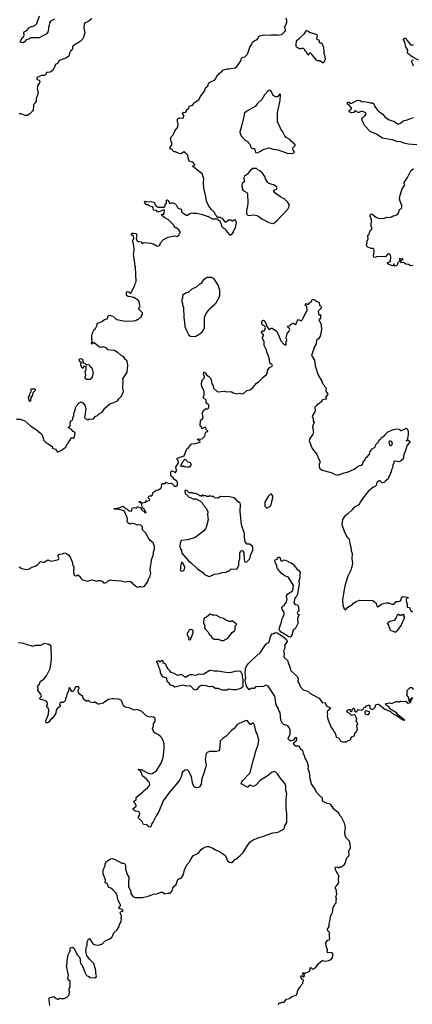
# Model space of a CAD drawing. Extents: x 2087054 to 2277909, y 548907 to 753496.
# Tile 430 of 444: x 2233747 to 2240366, y 694036 to 710638. Entities that reach past the tile are written whole.
import ezdxf

# ---------------------------------------------------------------- set-up
doc = ezdxf.new("R2010")
doc.units = 0

msp = doc.modelspace()

# ---------------------------------------------------------------- linework, layer by layer
at = {"layer": '0CON20XD'}
for points in [[(2234949, 710665), (2234943, 710635), (2234895, 710601), (2234855, 710584), (2234836, 710565), (2234826, 710495), (2234847, 710415), (2234825, 710343), (2234805, 710309), (2234765, 710271), (2234651, 710199), (2234638, 710182), (2234636, 710145), (2234628, 710125), (2234605, 710104), (2234587, 710075), (2234575, 710022), (2234524, 709986), (2234415, 709949), (2234382, 709898), (2234357, 709885), (2234337, 709865), (2234332, 709835), (2234313, 709795), (2234296, 709774), (2234259, 709751), (2234200, 709745), (2234181, 709709), (2234165, 709698), (2234115, 709696), (2234052, 709668), (2234038, 709655), (2234033, 709645), (2234038, 709635), (2234080, 709615), (2234088, 709595), (2234082, 709575), (2234048, 709525), (2234047, 709505), (2234044, 709476), (2234056, 709406), (2234023, 709305), (2234022, 709265), (2234007, 709235), (2233978, 709205), (2233972, 709098), (2233955, 709090), (2233918, 709052), (2233875, 709023), (2233844, 709024), (2233765, 709048), (2233735, 709050)], [(2234332, 710648), (2234267, 710613), (2234251, 710585), (2234245, 710542), (2234231, 710505), (2234231, 710475), (2234220, 710425), (2234195, 710392), (2234135, 710367), (2234075, 710330), (2233935, 710329), (2233901, 710309), (2233854, 710296), (2233828, 710262), (2233805, 710247), (2233761, 710251), (2233757, 710265), (2233792, 710335), (2233817, 710353), (2233822, 710375), (2233818, 710415), (2233823, 710435), (2233865, 710458), (2233900, 710500), (2233940, 710525), (2233965, 710520), (2234010, 710545), (2234035, 710572), (2234080, 710705)], [(2236225, 706960), (2236248, 706972), (2236325, 706990), (2236355, 706992), (2236397, 706983), (2236438, 707012), (2236440, 707035), (2236450, 707045), (2236450, 707065), (2236420, 707105), (2236385, 707130), (2236375, 707130), (2236350, 707155), (2236350, 707165), (2236253, 707263), (2236194, 707294), (2236142, 707335), (2236138, 707345), (2236145, 707360), (2236175, 707360), (2236182, 707368), (2236187, 707427), (2236165, 707427), (2236075, 707392), (2236055, 707420), (2236010, 707425), (2236003, 707433), (2235998, 707465), (2235985, 707482), (2235943, 707493), (2235917, 707517), (2235885, 707518), (2235862, 707532), (2235850, 707565), (2235863, 707577), (2235885, 707568), (2235935, 707572), (2236012, 707562), (2236022, 707545), (2236028, 707515), (2236055, 707487), (2236075, 707477), (2236175, 707478), (2236197, 707493), (2236200, 707525), (2236220, 707545), (2236220, 707595), (2236239, 707599), (2236255, 707590), (2236275, 707540), (2236305, 707548), (2236335, 707547), (2236375, 707527), (2236387, 707515), (2236405, 707473), (2236425, 707458), (2236465, 707442), (2236472, 707425), (2236475, 707390), (2236515, 707372), (2236555, 707342), (2236575, 707342), (2236615, 707372), (2236655, 707382), (2236665, 707378), (2236733, 707377), (2236755, 707368), (2236809, 707359), (2236925, 707318), (2236995, 707282), (2237075, 707280), (2237095, 707260), (2237108, 707258), (2237140, 707205), (2237150, 707155), (2237182, 707122), (2237198, 707118), (2237228, 707088), (2237230, 707075), (2237285, 707010), (2237305, 707010), (2237330, 707025), (2237350, 707055), (2237352, 707078), (2237370, 707095), (2237387, 707135), (2237402, 707205), (2237390, 707255), (2237365, 707260), (2237335, 707240), (2237305, 707260), (2237275, 707260), (2237215, 707220), (2237202, 707232), (2237200, 707245), (2237167, 707287), (2237145, 707290), (2237135, 707300), (2237085, 707300), (2237072, 707312), (2237070, 707325), (2237043, 707353), (2237035, 707380), (2236982, 707435), (2236938, 707495), (2236897, 707575), (2236886, 707656), (2236853, 707795), (2236847, 707895), (2236850, 707955), (2236825, 708038), (2236665, 708160), (2236663, 708167), (2236670, 708175), (2236697, 708183), (2236702, 708195), (2236665, 708233), (2236607, 708247), (2236587, 708305), (2236584, 708354), (2236545, 708393), (2236515, 708407), (2236475, 708383), (2236455, 708378), (2236438, 708382), (2236375, 708412), (2236355, 708412), (2236335, 708422), (2236323, 708443), (2236289, 708459), (2236278, 708475), (2236310, 708525), (2236310, 708555), (2236292, 708625), (2236300, 708665), (2236332, 708695), (2236362, 708765), (2236412, 708825), (2236418, 708885), (2236409, 708909), (2236409, 708961), (2236437, 708983), (2236495, 708978), (2236508, 708985), (2236512, 709022), (2236492, 709055), (2236495, 709070), (2236505, 709077), (2236545, 709070), (2236560, 709095), (2236560, 709115), (2236600, 709145), (2236605, 709178), (2236665, 709198), (2236684, 709236), (2236765, 709288), (2236789, 709335), (2236862, 709435), (2236882, 709488), (2236918, 709525), (2236935, 709572), (2237038, 709625), (2237056, 709644), (2237066, 709674), (2237116, 709734), (2237163, 709767), (2237175, 709790), (2237245, 709810), (2237275, 709807), (2237382, 709828), (2237405, 709848), (2237445, 709902), (2237468, 709932), (2237484, 709986), (2237495, 709998), (2237545, 710013), (2237587, 710055), (2237627, 710173), (2237662, 710225), (2237674, 710256), (2237710, 710285), (2237752, 710305), (2237781, 710349), (2237796, 710364), (2237817, 710373), (2237865, 710380), (2237955, 710377), (2237985, 710382), (2238085, 710382), (2238105, 710378), (2238135, 710382), (2238165, 710390), (2238228, 710452), (2238230, 710465), (2238220, 710475), (2238220, 710495), (2238210, 710505), (2238210, 710515), (2238230, 710535), (2238252, 710598), (2238252, 710622), (2238238, 710665)], [(2238865, 709912), (2238885, 709930), (2238902, 709975), (2238892, 710035), (2238878, 710068), (2238882, 710115), (2238872, 710165), (2238850, 710225), (2238835, 710240), (2238812, 710242), (2238800, 710255), (2238800, 710285), (2238762, 710305), (2238758, 710325), (2238770, 710365), (2238762, 710385), (2238635, 710422), (2238605, 710442), (2238585, 710447), (2238565, 710438), (2238538, 710395), (2238462, 710328), (2238458, 710312), (2238410, 710275), (2238400, 710215), (2238403, 710193), (2238425, 710170), (2238435, 710170), (2238453, 710153), (2238495, 710150), (2238503, 710157), (2238525, 710160), (2238550, 710135), (2238550, 710125), (2238575, 710100), (2238590, 710065), (2238610, 710045), (2238617, 710043), (2238630, 710055), (2238632, 710078), (2238658, 710078), (2238670, 710045), (2238735, 709972), (2238765, 709952), (2238807, 709947), (2238865, 709912)], [(2240470, 709955), (2240364, 710014), (2240292, 710065), (2240288, 710075), (2240292, 710125), (2240255, 710180), (2240239, 710259), (2240221, 710285), (2240217, 710305), (2240232, 710328), (2240255, 710327), (2240275, 710290), (2240316, 710246), (2240331, 710221), (2240344, 710214), (2240385, 710214)], [(2240389, 709855), (2240361, 709935), (2240366, 709954), (2240385, 709963)], [(2238345, 708382), (2238368, 708392), (2238380, 708405), (2238370, 708415), (2238370, 708425), (2238350, 708445), (2238350, 708465), (2238360, 708475), (2238360, 708485), (2238390, 708515), (2238390, 708525), (2238360, 708555), (2238360, 708565), (2238345, 708580), (2238335, 708580), (2238300, 708615), (2238241, 708651), (2238217, 708677), (2238184, 708744), (2238149, 708789), (2238133, 708835), (2238103, 708885), (2238093, 708915), (2238091, 709075), (2238140, 709275), (2238144, 709374), (2238135, 709388), (2238125, 709383), (2238098, 709342), (2238085, 709334), (2238065, 709335), (2238021, 709361), (2237995, 709423), (2237978, 709445), (2237955, 709449), (2237934, 709436), (2237875, 709373), (2237827, 709293), (2237754, 709225), (2237715, 709176), (2237575, 709097), (2237532, 709055), (2237532, 709025), (2237518, 708985), (2237487, 708843), (2237458, 708745), (2237462, 708715), (2237494, 708664), (2237555, 708602), (2237585, 708588), (2237598, 708565), (2237626, 708536), (2237645, 708488), (2237660, 708470), (2237675, 708463), (2237695, 708468), (2237703, 708463), (2237725, 708400), (2237755, 708390), (2237793, 708417), (2237820, 708425), (2237845, 708447), (2237892, 708458), (2237918, 708472), (2237945, 708476), (2238015, 708456), (2238105, 708441), (2238257, 708387), (2238345, 708382)], [(2240445, 708528), (2240295, 708537), (2240225, 708556), (2240175, 708578), (2240105, 708585), (2240035, 708614), (2239985, 708617), (2239865, 708640), (2239835, 708654), (2239765, 708708), (2239655, 708752), (2239560, 708855), (2239551, 708875), (2239529, 708925), (2239518, 708965), (2239520, 708985), (2239545, 708992), (2239568, 709015), (2239588, 709045), (2239582, 709065), (2239515, 709093), (2239465, 709070), (2239451, 709071), (2239405, 709102), (2239395, 709100), (2239380, 709075), (2239345, 709068), (2239315, 709078), (2239300, 709095), (2239307, 709113), (2239340, 709135), (2239342, 709152), (2239309, 709189), (2239272, 709212), (2239272, 709248), (2239295, 709248), (2239325, 709228), (2239345, 709228), (2239445, 709280), (2239485, 709273), (2239522, 709252), (2239555, 709256), (2239615, 709248), (2239655, 709234), (2239695, 709233), (2239716, 709216), (2239735, 709173), (2239782, 709112), (2239836, 709066), (2239871, 709045), (2239905, 709001), (2239965, 708954), (2240010, 708935), (2240055, 708927), (2240115, 708882), (2240135, 708882), (2240166, 708894), (2240225, 708937), (2240265, 708943), (2240385, 708989)], [(2238025, 707202), (2238082, 707245), (2238265, 707442), (2238292, 707485), (2238292, 707522), (2238262, 707565), (2238205, 707618), (2238145, 707648), (2238052, 707715), (2238030, 707745), (2238030, 707765), (2238075, 707780), (2238090, 707805), (2238082, 707815), (2238045, 707847), (2237948, 707875), (2237928, 707895), (2237892, 707952), (2237882, 707995), (2237840, 708050), (2237798, 708088), (2237764, 708104), (2237737, 708127), (2237675, 708130), (2237635, 708092), (2237588, 708032), (2237539, 708001), (2237528, 707975), (2237530, 707905), (2237505, 707880), (2237494, 707856), (2237496, 707786), (2237516, 707756), (2237575, 707722), (2237589, 707699), (2237593, 707547), (2237588, 707485), (2237570, 707425), (2237570, 707365), (2237598, 707338), (2237695, 707348), (2237746, 707336), (2237781, 707321), (2237831, 707281), (2237945, 707220), (2237994, 707204), (2238025, 707202)], [(2240377, 706493), (2240335, 706490), (2240302, 706512), (2240255, 706518), (2240215, 706542), (2240185, 706540), (2240172, 706552), (2240170, 706565), (2240192, 706588), (2240205, 706590), (2240208, 706605), (2240195, 706608), (2240185, 706600), (2240158, 706612), (2240150, 706605), (2240150, 706595), (2240160, 706585), (2240160, 706575), (2240123, 706537), (2240105, 706490), (2240072, 706482), (2240060, 706495), (2240060, 706515), (2240055, 706520), (2240050, 706515), (2240048, 706492), (2240025, 706490), (2239964, 706514), (2239940, 706545), (2239985, 706557), (2239999, 706571), (2240006, 706636), (2239996, 706666), (2239977, 706687), (2239965, 706690), (2239947, 706683), (2239915, 706640), (2239777, 706643), (2239735, 706628), (2239720, 706635), (2239710, 706645), (2239710, 706665), (2239720, 706685), (2239722, 706745), (2239715, 706770), (2239705, 706780), (2239675, 706780), (2239615, 706800), (2239593, 706823), (2239593, 706843), (2239603, 706875), (2239600, 706895), (2239620, 706935), (2239618, 706995), (2239625, 707008), (2239640, 707015), (2239645, 707050), (2239663, 707087), (2239682, 707108), (2239682, 707125), (2239672, 707155), (2239677, 707265), (2239657, 707325), (2239664, 707356), (2239685, 707366), (2239743, 707313), (2239793, 707293), (2239835, 707284), (2239895, 707290), (2239935, 707309), (2239975, 707304), (2240015, 707312), (2240042, 707328), (2240075, 707334), (2240116, 707354), (2240140, 707385), (2240148, 707435), (2240175, 707450), (2240192, 707468), (2240190, 707505), (2240162, 707575), (2240153, 707617), (2240156, 707655), (2240178, 707735), (2240194, 707786), (2240230, 707835), (2240238, 707855), (2240228, 707875), (2240230, 707895), (2240284, 707976), (2240342, 708088), (2240385, 708128)], [(2233695, 703900), (2233755, 703900), (2233832, 703875), (2233932, 703785), (2234027, 703727), (2234098, 703668), (2234123, 703635), (2234153, 703543), (2234192, 703502), (2234226, 703486), (2234298, 703438), (2234300, 703415), (2234310, 703405), (2234348, 703398), (2234371, 703361), (2234383, 703353), (2234395, 703352), (2234465, 703382), (2234474, 703396), (2234523, 703427), (2234542, 703475), (2234566, 703495), (2234622, 703588), (2234635, 703590), (2234645, 703580), (2234655, 703582), (2234672, 703605), (2234680, 703675), (2234650, 703695), (2234622, 703725), (2234572, 703755), (2234568, 703765), (2234590, 703780), (2234599, 703795), (2234599, 703841), (2234608, 703872), (2234625, 703880), (2234642, 703898), (2234640, 703935), (2234657, 703955), (2234658, 703995), (2234680, 704055), (2234688, 704095), (2234704, 704126), (2234752, 704178), (2234785, 704193), (2234812, 704175), (2234846, 704136), (2234856, 704105), (2234859, 704065), (2234840, 703935), (2234843, 703923), (2234860, 703905), (2234895, 703892), (2234925, 703908), (2234975, 703902), (2234995, 703912), (2235020, 703945), (2235060, 703965), (2235094, 703996), (2235135, 704022), (2235182, 704085), (2235265, 704162), (2235336, 704184), (2235375, 704202), (2235395, 704212), (2235418, 704245), (2235465, 704290), (2235492, 704355), (2235498, 704375), (2235488, 704425), (2235492, 704535), (2235483, 704583), (2235542, 704665), (2235558, 704695), (2235568, 704815), (2235557, 704877), (2235550, 704895), (2235535, 704900), (2235520, 704915), (2235520, 704925), (2235496, 704956), (2235465, 704970), (2235395, 705030), (2235385, 705030), (2235347, 705057), (2235225, 705070), (2235220, 705085), (2235200, 705105), (2235159, 705119), (2235125, 705112), (2235095, 705118), (2235005, 705190), (2234992, 705188), (2234975, 705172), (2234955, 705170), (2234952, 705175), (2234973, 705207), (2234964, 705245), (2234962, 705318), (2234995, 705410), (2235025, 705430), (2235050, 705475), (2235053, 705505), (2235062, 705518), (2235131, 705549), (2235179, 705581), (2235220, 705595), (2235232, 705608), (2235238, 705645), (2235253, 705657), (2235319, 705639), (2235365, 705593), (2235384, 705584), (2235467, 705563), (2235535, 705557), (2235665, 705560), (2235697, 705563), (2235725, 705580), (2235745, 705580), (2235800, 705635), (2235800, 705645), (2235820, 705675), (2235820, 705695), (2235750, 705765), (2235778, 705815), (2235770, 705825), (2235762, 705885), (2235745, 705908), (2235670, 705955), (2235615, 705967), (2235575, 705968), (2235550, 705985), (2235547, 706043), (2235555, 706052), (2235585, 706047), (2235615, 706028), (2235625, 706030), (2235663, 706117), (2235687, 706155), (2235693, 706187), (2235712, 706225), (2235702, 706465), (2235687, 706505), (2235689, 706535), (2235666, 706686), (2235679, 706745), (2235676, 706785), (2235667, 706855), (2235652, 706905), (2235653, 706927), (2235670, 706945), (2235672, 706965), (2235665, 706990), (2235658, 706998), (2235645, 707000), (2235630, 707015), (2235630, 707025), (2235645, 707038), (2235665, 707040), (2235705, 707032), (2235719, 707015), (2235708, 706948), (2235729, 706909), (2235745, 706898), (2235795, 706890), (2235810, 706865), (2235845, 706878), (2235965, 706870), (2235985, 706860), (2236005, 706860), (2236054, 706824), (2236075, 706818), (2236105, 706828), (2236117, 706845), (2236120, 706875), (2236171, 706929), (2236225, 706960)], [(2236665, 705298), (2236715, 705302), (2236785, 705338), (2236826, 705374), (2236845, 705400), (2236862, 705445), (2236860, 705605), (2236868, 705635), (2236898, 705695), (2236933, 705737), (2236948, 705765), (2237033, 705837), (2237058, 705865), (2237112, 705955), (2237120, 705995), (2237122, 706075), (2237092, 706162), (2237029, 706259), (2237005, 706282), (2236982, 706292), (2236905, 706290), (2236865, 706260), (2236855, 706260), (2236820, 706215), (2236820, 706205), (2236805, 706190), (2236770, 706175), (2236720, 706125), (2236650, 706095), (2236585, 706040), (2236543, 706027), (2236490, 705985), (2236490, 705935), (2236480, 705925), (2236480, 705875), (2236490, 705865), (2236490, 705835), (2236508, 705785), (2236514, 705616), (2236527, 705535), (2236530, 705465), (2236558, 705395), (2236601, 705321), (2236625, 705302), (2236665, 705298)], [(2236888, 704222), (2236842, 704265), (2236856, 704314), (2236858, 704375), (2236818, 704445), (2236820, 704465), (2236813, 704483), (2236820, 704555), (2236856, 704594), (2236862, 704615), (2236848, 704668), (2236852, 704698), (2236879, 704679), (2236897, 704647), (2236935, 704623), (2236963, 704593), (2236982, 704545), (2236987, 704497), (2237006, 704465), (2237016, 704425), (2237075, 704368), (2237095, 704364), (2237194, 704374), (2237235, 704361), (2237295, 704368), (2237321, 704361), (2237345, 704344), (2237375, 704343), (2237397, 704327), (2237445, 704339), (2237515, 704328), (2237575, 704383), (2237625, 704394), (2237674, 704426), (2237735, 704504), (2237775, 704531), (2237845, 704603), (2237907, 704653), (2237918, 704672), (2237926, 704725), (2237960, 704775), (2238005, 704794), (2238011, 704805), (2237997, 704827), (2237975, 704833), (2237964, 704845), (2237960, 704905), (2237936, 704985), (2237917, 705015), (2237902, 705075), (2237866, 705145), (2237868, 705205), (2237842, 705265), (2237843, 705287), (2237860, 705305), (2237860, 705325), (2237820, 705375), (2237838, 705392), (2237868, 705392), (2237882, 705408), (2237892, 705445), (2237879, 705469), (2237846, 705486), (2237828, 705505), (2237836, 705564), (2237855, 705571), (2237881, 705555), (2237903, 705505), (2237913, 705463), (2237945, 705420), (2237955, 705412), (2237984, 705436), (2238005, 705436), (2238075, 705383), (2238103, 705335), (2238150, 705225), (2238200, 705165), (2238235, 705150), (2238240, 705155), (2238240, 705215), (2238250, 705225), (2238250, 705245), (2238238, 705258), (2238238, 705272), (2238258, 705342), (2238285, 705380), (2238300, 705415), (2238298, 705428), (2238260, 705455), (2238275, 705470), (2238305, 705480), (2238324, 705506), (2238355, 705523), (2238365, 705522), (2238385, 705502), (2238405, 705500), (2238423, 705557), (2238445, 705580), (2238495, 705562), (2238515, 705580), (2238528, 705605), (2238569, 705701), (2238592, 705728), (2238590, 705805), (2238565, 705810), (2238560, 705825), (2238585, 705850), (2238595, 705840), (2238618, 705842), (2238634, 705866), (2238666, 705884), (2238673, 705907), (2238685, 705920), (2238705, 705922), (2238731, 705911), (2238755, 705888), (2238790, 705875), (2238798, 705865), (2238800, 705825), (2238830, 705795), (2238830, 705775), (2238780, 705725), (2238780, 705715), (2238792, 705662), (2238825, 705660), (2238830, 705655), (2238820, 705645), (2238820, 705605), (2238805, 705590), (2238795, 705590), (2238790, 705575), (2238832, 705505), (2238828, 705475), (2238837, 705425), (2238832, 705375), (2238822, 705355), (2238818, 705312), (2238783, 705257), (2238752, 705235), (2238747, 705173), (2238708, 705102), (2238707, 705083), (2238693, 705057), (2238668, 704975), (2238718, 704895), (2238728, 704802), (2238780, 704645), (2238842, 704542), (2238850, 704505), (2238873, 704483), (2238889, 704449), (2238912, 704425), (2238910, 704375), (2238940, 704325), (2238935, 704310), (2238900, 704275), (2238910, 704265), (2238915, 704240), (2238853, 704227), (2238818, 704182), (2238805, 704180), (2238788, 704162), (2238775, 704160), (2238744, 704126), (2238723, 704105), (2238726, 704045), (2238721, 704025), (2238677, 703955), (2238693, 703913), (2238693, 703875), (2238713, 703845), (2238692, 703805), (2238686, 703774), (2238698, 703675), (2238688, 703655), (2238686, 703635), (2238636, 703575), (2238628, 703538), (2238679, 703405), (2238751, 703315), (2238804, 703205), (2238810, 703185), (2238797, 703135), (2238796, 703105), (2238804, 703074), (2238845, 703040), (2238996, 703004), (2239065, 702969), (2239105, 702961), (2239127, 702963), (2239215, 702999), (2239275, 703008), (2239385, 703058), (2239435, 703098), (2239475, 703119), (2239505, 703128), (2239526, 703144), (2239542, 703195), (2239565, 703210), (2239582, 703255), (2239609, 703271), (2239645, 703310), (2239657, 703355), (2239687, 703403), (2239730, 703425), (2239745, 703440), (2239750, 703475), (2239792, 703515), (2239815, 703552), (2239838, 703562), (2239842, 703588), (2239855, 703590), (2239880, 703615), (2239895, 703620), (2239910, 703635), (2239910, 703645), (2239950, 703685), (2240045, 703728), (2240125, 703737), (2240145, 703732), (2240175, 703710), (2240185, 703710), (2240215, 703730), (2240240, 703735), (2240255, 703750), (2240275, 703742), (2240294, 703705), (2240294, 703636), (2240280, 703550), (2240260, 703535), (2240265, 703530), (2240280, 703550), (2240295, 703550), (2240330, 703525), (2240275, 703450), (2240247, 703355), (2240222, 703305), (2240210, 703225), (2240168, 703192), (2240139, 703181), (2240085, 703192), (2240055, 703190), (2240053, 703157), (2240040, 703135), (2240036, 703095), (2240017, 703045), (2240012, 703015), (2239993, 702985), (2239988, 702955), (2239973, 702937), (2239958, 702895), (2239911, 702859), (2239897, 702833), (2239858, 702828), (2239825, 702860), (2239805, 702860), (2239775, 702842), (2239764, 702816), (2239758, 702785), (2239746, 702774), (2239702, 702748), (2239622, 702685), (2239513, 702545), (2239487, 702505), (2239475, 702472), (2239462, 702458), (2239382, 702415), (2239352, 702375), (2239282, 702305), (2239222, 702258), (2239191, 702209), (2239177, 702125), (2239222, 701995), (2239270, 701910), (2239295, 701887), (2239302, 701872), (2239311, 701805), (2239332, 701745), (2239334, 701684), (2239354, 701634), (2239344, 701545), (2239356, 701476), (2239346, 701414), (2239329, 701355), (2239281, 701255), (2239244, 701146), (2239232, 701115), (2239215, 701030), (2239189, 700855), (2239194, 700764), (2239218, 700705), (2239233, 700693), (2239248, 700695), (2239270, 700720), (2239315, 700753), (2239346, 700764), (2239372, 700798), (2239420, 700830), (2239475, 700850), (2239595, 700842), (2239655, 700848), (2239702, 700842), (2239755, 700800), (2239770, 700750), (2239785, 700737), (2239855, 700787), (2239930, 700805), (2239965, 700804), (2240025, 700784), (2240048, 700782), (2240071, 700799), (2240095, 700830), (2240135, 700830), (2240165, 700840), (2240177, 700853), (2240182, 700895), (2240205, 700910), (2240285, 700898), (2240298, 700888), (2240297, 700883), (2240275, 700880), (2240260, 700865), (2240260, 700835), (2240270, 700825), (2240270, 700805), (2240280, 700795), (2240280, 700735), (2240285, 700730), (2240318, 700728), (2240322, 700702), (2240338, 700688), (2240342, 700672), (2240355, 700660), (2240375, 700660)], [(2234875, 704570), (2234850, 704585), (2234848, 704615), (2234860, 704645), (2234850, 704705), (2234870, 704745), (2234870, 704775), (2234865, 704788), (2234825, 704790), (2234818, 704762), (2234805, 704760), (2234800, 704765), (2234800, 704775), (2234783, 704793), (2234780, 704805), (2234780, 704845), (2234790, 704855), (2234790, 704865), (2234765, 704870), (2234754, 704884), (2234747, 704905), (2234755, 704920), (2234775, 704923), (2234802, 704915), (2234813, 704903), (2234812, 704852), (2234845, 704848), (2234875, 704818), (2234915, 704830), (2234932, 704795), (2234962, 704765), (2234977, 704725), (2234983, 704677), (2234962, 704595), (2234935, 704572), (2234875, 704570)], [(2233915, 704200), (2233904, 704214), (2233897, 704275), (2233920, 704305), (2233923, 704345), (2233938, 704362), (2233938, 704412), (2233995, 704416), (2234009, 704405), (2234008, 704385), (2233970, 704345), (2233962, 704305), (2233934, 704266), (2233930, 704215), (2233915, 704200)], [(2233735, 701414), (2233785, 701386), (2233865, 701369), (2233895, 701373), (2233955, 701407), (2234005, 701421), (2234055, 701450), (2234095, 701502), (2234135, 701488), (2234157, 701493), (2234221, 701529), (2234275, 701510), (2234385, 701530), (2234407, 701543), (2234411, 701555), (2234397, 701587), (2234398, 701605), (2234405, 701618), (2234425, 701627), (2234465, 701630), (2234505, 701647), (2234535, 701638), (2234575, 701608), (2234603, 701565), (2234632, 701495), (2234642, 701435), (2234660, 701415), (2234660, 701375), (2234653, 701355), (2234658, 701285), (2234670, 701265), (2234705, 701260), (2234725, 701278), (2234755, 701252), (2234775, 701222), (2234805, 701193), (2234895, 701172), (2234965, 701192), (2235045, 701172), (2235068, 701182), (2235103, 701183), (2235135, 701168), (2235160, 701145), (2235185, 701142), (2235211, 701149), (2235235, 701172), (2235275, 701192), (2235325, 701183), (2235345, 701188), (2235405, 701178), (2235435, 701180), (2235525, 701158), (2235605, 701172), (2235633, 701153), (2235644, 701134), (2235723, 701073), (2235755, 701070), (2235765, 701080), (2235785, 701080), (2235825, 701072), (2235845, 701080), (2235900, 701155), (2235925, 701220), (2235942, 701235), (2235956, 701305), (2235947, 701355), (2235950, 701415), (2235966, 701464), (2235971, 701529), (2236002, 701625), (2236003, 701665), (2236018, 701715), (2236018, 701755), (2235998, 701818), (2235948, 701855), (2235912, 701905), (2235875, 701980), (2235820, 702035), (2235820, 702085), (2235785, 702118), (2235735, 702117), (2235685, 702137), (2235625, 702140), (2235605, 702132), (2235570, 702155), (2235557, 702175), (2235566, 702215), (2235561, 702245), (2235516, 702345), (2235506, 702356), (2235395, 702382), (2235345, 702382), (2235332, 702395), (2235425, 702408), (2235485, 702433), (2235505, 702422), (2235532, 702395), (2235555, 702390), (2235595, 702358), (2235615, 702350), (2235640, 702355), (2235638, 702385), (2235651, 702409), (2235675, 702410), (2235715, 702400), (2235730, 702415), (2235735, 702430), (2235786, 702406), (2235806, 702375), (2235855, 702329), (2235878, 702322), (2235876, 702335), (2235845, 702383), (2235820, 702410), (2235798, 702478), (2235790, 702490), (2235763, 702505), (2235762, 702515), (2235780, 702515), (2235802, 702492), (2235815, 702490), (2235878, 702502), (2235870, 702515), (2235875, 702530), (2235885, 702520), (2235935, 702530), (2235940, 702545), (2235918, 702568), (2235918, 702585), (2235925, 702600), (2235935, 702608), (2235975, 702608), (2235986, 702624), (2235992, 702658), (2236030, 702695), (2236053, 702707), (2236085, 702712), (2236125, 702738), (2236139, 702761), (2236144, 702806), (2236155, 702818), (2236170, 702815), (2236195, 702810), (2236215, 702840), (2236258, 702818), (2236305, 702820), (2236355, 702771), (2236385, 702770), (2236406, 702784), (2236407, 702835), (2236398, 702855), (2236354, 702884), (2236335, 702912), (2236302, 702942), (2236297, 702955), (2236297, 703013), (2236304, 703026), (2236315, 703032), (2236350, 703015), (2236362, 703002), (2236375, 703000), (2236392, 703028), (2236392, 703055), (2236378, 703078), (2236378, 703092), (2236422, 703165), (2236420, 703205), (2236402, 703225), (2236400, 703245), (2236520, 703285), (2236565, 703400), (2236590, 703415), (2236590, 703425), (2236642, 703485), (2236705, 703492), (2236788, 703515), (2236790, 703525), (2236760, 703545), (2236750, 703555), (2236750, 703565), (2236755, 703570), (2236803, 703567), (2236830, 703575), (2236868, 703615), (2236885, 703680), (2236895, 703690), (2236918, 703692), (2236918, 703698), (2236890, 703725), (2236885, 703760), (2236865, 703760), (2236815, 703740), (2236810, 703755), (2236820, 703765), (2236792, 703792), (2236794, 703876), (2236810, 703895), (2236825, 703900), (2236838, 703925), (2236830, 703985), (2236820, 703995), (2236837, 704013), (2236842, 704045), (2236885, 704080), (2236915, 704070), (2236930, 704085), (2236938, 704105), (2236936, 704136), (2236892, 704175), (2236888, 704222)], [(2240005, 703453), (2240028, 703472), (2240032, 703495), (2240015, 703524), (2239986, 703534), (2239972, 703518), (2239975, 703485), (2239985, 703461), (2240005, 703453)], [(2236575, 703097), (2236615, 703100), (2236636, 703124), (2236637, 703145), (2236627, 703165), (2236586, 703176), (2236550, 703215), (2236535, 703220), (2236525, 703220), (2236512, 703208), (2236510, 703195), (2236485, 703170), (2236468, 703132), (2236460, 703125), (2236465, 703110), (2236495, 703110), (2236505, 703120), (2236525, 703102), (2236575, 703097)], [(2236945, 701250), (2237033, 701287), (2237113, 701297), (2237154, 701316), (2237227, 701323), (2237245, 701340), (2237275, 701340), (2237313, 701377), (2237385, 701372), (2237415, 701378), (2237433, 701415), (2237439, 701445), (2237442, 701495), (2237456, 701554), (2237458, 701645), (2237469, 701671), (2237485, 701686), (2237505, 701681), (2237523, 701653), (2237530, 701535), (2237545, 701490), (2237576, 701494), (2237615, 701538), (2237635, 701572), (2237646, 701624), (2237679, 701685), (2237679, 701739), (2237672, 701755), (2237625, 701792), (2237584, 701794), (2237550, 701835), (2237538, 701915), (2237539, 701975), (2237498, 702085), (2237489, 702125), (2237464, 702346), (2237469, 702465), (2237464, 702484), (2237422, 702515), (2237385, 702558), (2237356, 702576), (2237265, 702597), (2237175, 702591), (2237125, 702598), (2237095, 702570), (2237085, 702568), (2237065, 702577), (2237045, 702572), (2237015, 702598), (2236985, 702598), (2236955, 702608), (2236935, 702600), (2236905, 702600), (2236885, 702610), (2236845, 702610), (2236835, 702620), (2236822, 702618), (2236818, 702602), (2236805, 702600), (2236798, 702608), (2236785, 702610), (2236775, 702620), (2236717, 702647), (2236675, 702648), (2236655, 702658), (2236605, 702660), (2236567, 702697), (2236532, 702698), (2236530, 702675), (2236543, 702643), (2236553, 702633), (2236578, 702628), (2236580, 702605), (2236600, 702585), (2236625, 702580), (2236665, 702560), (2236715, 702558), (2236795, 702520), (2236825, 702490), (2236840, 702455), (2236884, 702404), (2236917, 702345), (2236914, 702296), (2236922, 702205), (2236897, 702095), (2236877, 702055), (2236845, 702013), (2236705, 701907), (2236583, 701867), (2236474, 701856), (2236463, 701845), (2236453, 701803), (2236448, 701765), (2236453, 701723), (2236472, 701702), (2236472, 701665), (2236481, 701645), (2236594, 701515), (2236646, 701475), (2236745, 701376), (2236834, 701314), (2236861, 701285), (2236925, 701254), (2236945, 701250)], [(2237915, 702402), (2237975, 702433), (2237989, 702455), (2237997, 702515), (2238016, 702575), (2238012, 702605), (2237995, 702640), (2237975, 702640), (2237935, 702600), (2237882, 702505), (2237878, 702485), (2237882, 702435), (2237915, 702402)], [(2236468, 701338), (2236505, 701343), (2236524, 701366), (2236533, 701405), (2236495, 701480), (2236475, 701490), (2236457, 701415), (2236458, 701365), (2236450, 701355), (2236468, 701338)], [(2238305, 700226), (2238285, 700231), (2238155, 700311), (2238128, 700345), (2238123, 700365), (2238142, 700435), (2238158, 700465), (2238170, 700535), (2238202, 700595), (2238206, 700615), (2238205, 700650), (2238173, 700693), (2238168, 700725), (2238185, 700748), (2238205, 700760), (2238221, 700789), (2238247, 700815), (2238258, 700875), (2238240, 700905), (2238250, 700915), (2238252, 700945), (2238294, 700976), (2238341, 700999), (2238352, 701015), (2238362, 701095), (2238284, 701225), (2238260, 701245), (2238225, 701256), (2238158, 701305), (2238092, 701385), (2238083, 701405), (2238082, 701442), (2238065, 701460), (2238050, 701505), (2238055, 701532), (2238085, 701540), (2238105, 701578), (2238123, 701577), (2238137, 701565), (2238143, 701525), (2238155, 701512), (2238165, 701508), (2238205, 701530), (2238266, 701506), (2238285, 701488), (2238325, 701478), (2238365, 701450), (2238415, 701382), (2238458, 701345), (2238477, 701315), (2238469, 701275), (2238471, 701225), (2238452, 701178), (2238456, 701125), (2238428, 700952), (2238414, 700915), (2238388, 700882), (2238370, 700805), (2238389, 700779), (2238425, 700771), (2238442, 700752), (2238453, 700675), (2238449, 700661), (2238428, 700645), (2238424, 700635), (2238435, 700613), (2238460, 700610), (2238440, 700570), (2238433, 700537), (2238432, 700505), (2238442, 700465), (2238392, 700368), (2238355, 700342), (2238333, 700257), (2238315, 700230), (2238305, 700226)], [(2237195, 700170), (2237213, 700187), (2237249, 700201), (2237328, 700305), (2237367, 700335), (2237379, 700355), (2237378, 700412), (2237400, 700435), (2237400, 700445), (2237365, 700480), (2237355, 700480), (2237335, 700500), (2237325, 700500), (2237315, 700490), (2237281, 700491), (2237215, 700518), (2237185, 700540), (2237140, 700550), (2237065, 700589), (2237028, 700598), (2236995, 700596), (2236965, 700616), (2236945, 700612), (2236929, 700591), (2236896, 700564), (2236858, 700545), (2236851, 700529), (2236848, 700465), (2236867, 700415), (2236862, 700385), (2236872, 700365), (2236932, 700305), (2236942, 700275), (2236976, 700246), (2236982, 700225), (2237025, 700193), (2237085, 700192), (2237155, 700170), (2237195, 700170)], [(2240075, 700313), (2240112, 700335), (2240135, 700362), (2240178, 700425), (2240193, 700467), (2240207, 700483), (2240213, 700507), (2240230, 700525), (2240230, 700555), (2240240, 700565), (2240220, 700595), (2240228, 700608), (2240222, 700608), (2240220, 700600), (2240185, 700600), (2240175, 700590), (2240155, 700590), (2240135, 700610), (2240125, 700610), (2240110, 700595), (2240094, 700556), (2240060, 700505), (2239985, 700488), (2239960, 700475), (2239943, 700457), (2239967, 700427), (2239970, 700395), (2239980, 700385), (2239990, 700355), (2240005, 700340), (2240045, 700330), (2240075, 700313)], [(2236615, 700180), (2236630, 700195), (2236632, 700218), (2236650, 700225), (2236650, 700245), (2236657, 700253), (2236670, 700305), (2236670, 700335), (2236645, 700358), (2236615, 700350), (2236601, 700339), (2236590, 700325), (2236590, 700315), (2236570, 700295), (2236570, 700265), (2236600, 700215), (2236590, 700205), (2236590, 700185), (2236615, 700180)], [(2237992, 700268), (2238005, 700282), (2238032, 700288), (2238055, 700303), (2238085, 700299), (2238175, 700245), (2238246, 700185), (2238256, 700155), (2238211, 700085), (2238218, 700055), (2238214, 700026), (2238192, 699988), (2238204, 699944), (2238202, 699902), (2238208, 699885), (2238260, 699835), (2238307, 699705), (2238312, 699672), (2238433, 699555), (2238441, 699525), (2238434, 699475), (2238456, 699446), (2238475, 699393), (2238525, 699338), (2238605, 699318), (2238655, 699268), (2238795, 699198), (2238844, 699124), (2238855, 699118), (2238897, 699127), (2238910, 699085), (2238924, 699064), (2238970, 699045), (2238988, 699028), (2238988, 699022), (2238972, 699018), (2238945, 698990), (2238934, 698986), (2238928, 698972), (2238928, 698948), (2238938, 698925), (2238928, 698895), (2238943, 698843), (2239000, 698705), (2239030, 698665), (2239042, 698635), (2239064, 698614), (2239085, 698542), (2239130, 698530), (2239150, 698485), (2239163, 698473), (2239195, 698460), (2239255, 698460), (2239275, 698480), (2239315, 698490), (2239330, 698505), (2239330, 698515), (2239347, 698543), (2239390, 698565), (2239398, 698612), (2239419, 698631), (2239442, 698668), (2239430, 698735), (2239448, 698765), (2239445, 698780), (2239420, 698805), (2239430, 698855), (2239413, 698873), (2239418, 698885), (2239410, 698905), (2239385, 698918), (2239340, 698905), (2239323, 698923), (2239320, 698935), (2239272, 698955), (2239260, 698985), (2239272, 698998), (2239315, 699010), (2239320, 698985), (2239335, 698970), (2239350, 698985), (2239350, 699005), (2239375, 699030), (2239390, 699015), (2239390, 698985), (2239415, 698968), (2239435, 698970), (2239440, 698995), (2239452, 699008), (2239465, 699000), (2239505, 698998), (2239536, 699014), (2239552, 699048), (2239575, 699040), (2239594, 699066), (2239625, 699080), (2239648, 699078), (2239650, 699065), (2239642, 699055), (2239651, 699031), (2239685, 699012), (2239705, 699012), (2239719, 699021), (2239738, 699045), (2239750, 699085), (2239758, 699092), (2239783, 699097), (2239796, 699095), (2239904, 699014), (2240001, 698971), (2240025, 698946), (2240128, 698888), (2240205, 698835), (2240240, 698825), (2240185, 698879), (2240153, 698893), (2240124, 698914), (2240100, 698950), (2240005, 699006), (2239971, 699051), (2239920, 699085), (2239915, 699100), (2239931, 699109), (2239985, 699117), (2240015, 699108), (2240095, 699142), (2240122, 699142), (2240135, 699132), (2240175, 699149), (2240215, 699142), (2240257, 699147), (2240285, 699112), (2240325, 699120), (2240340, 699135), (2240342, 699158), (2240365, 699180), (2240370, 699205), (2240360, 699205), (2240330, 699175), (2240328, 699142), (2240312, 699142), (2240307, 699205), (2240282, 699245), (2240280, 699325), (2240330, 699375), (2240345, 699378), (2240365, 699370), (2240382, 699342)], [(2235340, 699185), (2235305, 699189), (2235246, 699174), (2235183, 699137), (2235155, 699113), (2235085, 699098), (2235068, 699098), (2235015, 699130), (2235005, 699130), (2234995, 699120), (2234935, 699130), (2234905, 699158), (2234890, 699155), (2234875, 699140), (2234821, 699181), (2234803, 699233), (2234785, 699250), (2234754, 699264), (2234743, 699283), (2234732, 699315), (2234733, 699333), (2234752, 699365), (2234752, 699375), (2234735, 699386), (2234695, 699390), (2234681, 699375), (2234665, 699332), (2234645, 699310), (2234625, 699310), (2234585, 699380), (2234573, 699367), (2234567, 699313), (2234543, 699265), (2234538, 699225), (2234520, 699185), (2234515, 699152), (2234497, 699133), (2234478, 699122), (2234435, 699122), (2234422, 699115), (2234418, 699088), (2234430, 699075), (2234430, 699055), (2234385, 699030), (2234362, 698995), (2234357, 698945), (2234337, 698915), (2234294, 698856), (2234260, 698825), (2234245, 698798), (2234215, 698780), (2234193, 698783), (2234186, 698814), (2234232, 698925), (2234238, 698995), (2234232, 699025), (2234211, 699041), (2234204, 699054), (2234204, 699066), (2234217, 699083), (2234218, 699105), (2234203, 699133), (2234185, 699148), (2234135, 699172), (2234095, 699173), (2234084, 699184), (2234085, 699200), (2234109, 699221), (2234112, 699235), (2234102, 699265), (2234053, 699325), (2234057, 699365), (2234048, 699395), (2234056, 699414), (2234078, 699435), (2234098, 699482), (2234155, 699520), (2234197, 699575), (2234258, 699695), (2234283, 699855), (2234280, 700075), (2234245, 700100), (2234225, 700100), (2234215, 700110), (2234165, 700122), (2234096, 700084), (2234005, 700083), (2233965, 700068), (2233939, 700079), (2233874, 700094), (2233815, 700122), (2233728, 700132)], [(2238112, 694025), (2238115, 694050), (2238125, 694060), (2238152, 694062), (2238175, 694072), (2238205, 694070), (2238245, 694120), (2238297, 694133), (2238333, 694167), (2238408, 694192), (2238427, 694213), (2238428, 694252), (2238440, 694285), (2238478, 694325), (2238495, 694360), (2238522, 694385), (2238520, 694415), (2238530, 694425), (2238530, 694435), (2238500, 694465), (2238500, 694475), (2238482, 694495), (2238505, 694520), (2238525, 694500), (2238535, 694500), (2238547, 694513), (2238548, 694528), (2238520, 694545), (2238522, 694568), (2238535, 694570), (2238545, 694560), (2238565, 694560), (2238572, 694568), (2238625, 694590), (2238642, 694618), (2238645, 694650), (2238653, 694657), (2238688, 694622), (2238705, 694642), (2238740, 694655), (2238787, 694725), (2238839, 694771), (2238855, 694776), (2238905, 694762), (2238955, 694773), (2238998, 694792), (2239023, 694825), (2239032, 694875), (2239018, 694895), (2239005, 694903), (2238937, 694907), (2238928, 694915), (2238937, 694955), (2238913, 695015), (2238910, 695075), (2238940, 695115), (2238968, 695122), (2238978, 695145), (2238968, 695175), (2238972, 695245), (2238940, 695275), (2238938, 695302), (2238962, 695345), (2238962, 695395), (2238978, 695435), (2238990, 695535), (2239017, 695573), (2239028, 695615), (2239032, 695675), (2239050, 695695), (2239060, 695725), (2239080, 695745), (2239080, 695785), (2239088, 695815), (2239078, 695845), (2239092, 695895), (2239080, 695975), (2239072, 695985), (2239072, 696015), (2239095, 696040), (2239128, 696085), (2239122, 696125), (2239128, 696205), (2239113, 696223), (2239070, 696310), (2239068, 696335), (2239075, 696347), (2239095, 696356), (2239125, 696338), (2239143, 696356), (2239166, 696354), (2239220, 696385), (2239237, 696413), (2239260, 696505), (2239299, 696545), (2239296, 696616), (2239322, 696678), (2239321, 696735), (2239305, 696784), (2239255, 696837), (2239237, 696875), (2239228, 696925), (2239240, 697015), (2239237, 697047), (2239225, 697091), (2239175, 697190), (2239150, 697215), (2239124, 697265), (2239050, 697320), (2238992, 697405), (2238965, 697418), (2238929, 697419), (2238852, 697462), (2238851, 697511), (2238795, 697562), (2238745, 697620), (2238737, 697645), (2238669, 697755), (2238646, 697835), (2238634, 697945), (2238612, 698002), (2238614, 698045), (2238595, 698130), (2238558, 698185), (2238548, 698228), (2238529, 698265), (2238518, 698315), (2238484, 698334), (2238465, 698383), (2238445, 698389), (2238396, 698386), (2238366, 698425), (2238362, 698435), (2238370, 698450), (2238410, 698480), (2238420, 698495), (2238422, 698515), (2238415, 698529), (2238395, 698532), (2238359, 698491), (2238325, 698476), (2238305, 698480), (2238279, 698499), (2238274, 698515), (2238279, 698535), (2238308, 698585), (2238306, 698665), (2238295, 698692), (2238275, 698719), (2238248, 698738), (2238197, 698755), (2238175, 698770), (2238149, 698829), (2238136, 698956), (2238118, 698988), (2238111, 699015), (2238073, 699083), (2238049, 699229), (2237935, 699401), (2237915, 699413), (2237895, 699417), (2237856, 699394), (2237725, 699388), (2237698, 699362), (2237675, 699360), (2237655, 699366), (2237615, 699340), (2237568, 699398), (2237551, 699495), (2237560, 699545), (2237546, 699615), (2237556, 699695), (2237570, 699735), (2237607, 699783), (2237765, 699940), (2237785, 699947), (2237800, 699960), (2237905, 700112), (2237945, 700138), (2237961, 700165), (2237973, 700235), (2237992, 700268)], [(2237165, 699330), (2237095, 699362), (2237045, 699363), (2237005, 699393), (2236939, 699389), (2236893, 699403), (2236835, 699410), (2236815, 699410), (2236775, 699392), (2236735, 699342), (2236715, 699330), (2236685, 699343), (2236630, 699400), (2236607, 699407), (2236555, 699400), (2236503, 699417), (2236365, 699381), (2236335, 699408), (2236305, 699412), (2236285, 699423), (2236265, 699452), (2236235, 699480), (2236230, 699535), (2236162, 699555), (2236122, 699625), (2236116, 699676), (2236095, 699720), (2236080, 699770), (2236057, 699805), (2236058, 699822), (2236085, 699832), (2236115, 699810), (2236140, 699835), (2236158, 699835), (2236162, 699818), (2236152, 699802), (2236162, 699792), (2236185, 699792), (2236205, 699778), (2236217, 699735), (2236244, 699694), (2236274, 699665), (2236290, 699635), (2236336, 699626), (2236395, 699589), (2236415, 699583), (2236445, 699596), (2236475, 699596), (2236497, 699587), (2236525, 699560), (2236555, 699559), (2236595, 699586), (2236625, 699596), (2236655, 699596), (2236705, 699584), (2236735, 699592), (2236765, 699610), (2236826, 699604), (2236853, 699607), (2236895, 699638), (2236955, 699669), (2237025, 699656), (2237085, 699660), (2237225, 699634), (2237295, 699631), (2237404, 699656), (2237462, 699652), (2237483, 699633), (2237499, 699595), (2237498, 699565), (2237511, 699515), (2237511, 699395), (2237506, 699385), (2237477, 699363), (2237395, 699340), (2237338, 699338), (2237275, 699352), (2237245, 699334), (2237165, 699330)], [(2234257, 694017), (2234243, 694107), (2234243, 694147), (2234325, 694168), (2234360, 694135), (2234385, 694122), (2234397, 694123), (2234425, 694140), (2234445, 694132), (2234498, 694132), (2234542, 694155), (2234578, 694195), (2234583, 694227), (2234590, 694235), (2234578, 694265), (2234578, 694295), (2234600, 694335), (2234600, 694425), (2234575, 694442), (2234560, 694465), (2234568, 694525), (2234536, 694685), (2234546, 694725), (2234546, 694775), (2234562, 694868), (2234593, 694925), (2234600, 694945), (2234598, 694975), (2234604, 694986), (2234635, 694997), (2234657, 694985), (2234723, 694865), (2234760, 694825), (2234768, 694772), (2234774, 694725), (2234800, 694695), (2234808, 694665), (2234825, 694640), (2234843, 694575), (2234875, 694522), (2234910, 694505), (2234925, 694490), (2235015, 694483), (2235035, 694498), (2235040, 694515), (2235030, 694555), (2235028, 694605), (2234994, 694724), (2234921, 694795), (2234880, 694860), (2234866, 694906), (2234860, 694945), (2234871, 695005), (2234887, 695035), (2234885, 695090), (2234908, 695135), (2234925, 695148), (2234982, 695055), (2235027, 695037), (2235078, 695032), (2235145, 695057), (2235188, 695105), (2235265, 695138), (2235298, 695165), (2235308, 695175), (2235335, 695238), (2235382, 695285), (2235422, 695345), (2235428, 695385), (2235450, 695415), (2235462, 695465), (2235457, 695485), (2235462, 695535), (2235440, 695575), (2235445, 695592), (2235455, 695598), (2235485, 695608), (2235492, 695625), (2235420, 695655), (2235430, 695685), (2235446, 695694), (2235447, 695715), (2235400, 695795), (2235396, 695845), (2235382, 695895), (2235368, 695918), (2235316, 695966), (2235300, 695990), (2235265, 695999), (2235245, 696013), (2235223, 696073), (2235190, 696085), (2235193, 696135), (2235153, 696235), (2235153, 696305), (2235185, 696370), (2235190, 696405), (2235212, 696445), (2235275, 696490), (2235305, 696492), (2235355, 696478), (2235468, 696418), (2235505, 696418), (2235515, 696410), (2235530, 696375), (2235530, 696315), (2235550, 696265), (2235554, 696234), (2235588, 696178), (2235579, 696095), (2235583, 696015), (2235616, 695955), (2235622, 695905), (2235654, 695854), (2235695, 695837), (2235815, 695838), (2235910, 695860), (2236005, 695891), (2236060, 695900), (2236125, 695926), (2236154, 695924), (2236195, 695900), (2236245, 695910), (2236275, 695907), (2236292, 695915), (2236315, 695950), (2236330, 695995), (2236348, 696022), (2236383, 696055), (2236415, 696142), (2236433, 696157), (2236455, 696157), (2236475, 696170), (2236506, 696225), (2236523, 696305), (2236567, 696385), (2236618, 696442), (2236643, 696507), (2236678, 696542), (2236760, 696585), (2236805, 696648), (2236845, 696676), (2236904, 696696), (2236935, 696697), (2237014, 696664), (2237035, 696647), (2237120, 696605), (2237130, 696595), (2237180, 696575), (2237215, 696540), (2237250, 696455), (2237285, 696430), (2237315, 696428), (2237345, 696442), (2237375, 696480), (2237390, 696485), (2237466, 696544), (2237513, 696595), (2237588, 696715), (2237634, 696776), (2237683, 696807), (2237785, 696851), (2237855, 696869), (2238013, 696927), (2238075, 696931), (2238118, 696942), (2238203, 696997), (2238212, 697015), (2238217, 697045), (2238249, 697101), (2238253, 697255), (2238240, 697345), (2238241, 697495), (2238249, 697585), (2238232, 697645), (2238232, 697718), (2238219, 697759), (2238136, 697855), (2238095, 697923), (2238072, 697945), (2238035, 697959), (2238005, 697949), (2237918, 697882), (2237862, 697848), (2237807, 697815), (2237730, 697730), (2237695, 697713), (2237675, 697710), (2237635, 697732), (2237618, 697725), (2237595, 697698), (2237585, 697698), (2237483, 697753), (2237490, 697785), (2237502, 697805), (2237522, 697818), (2237586, 697895), (2237635, 697940), (2237676, 698125), (2237711, 698235), (2237721, 698285), (2237766, 698415), (2237778, 698495), (2237750, 698595), (2237734, 698625), (2237705, 698740), (2237688, 698775), (2237670, 698775), (2237645, 698753), (2237635, 698752), (2237586, 698816), (2237565, 698819), (2237445, 698772), (2237416, 698755), (2237364, 698686), (2237319, 698651), (2237226, 698554), (2237175, 698522), (2237125, 698470), (2237117, 698325), (2237105, 698308), (2237065, 698300), (2236945, 698299), (2236905, 698282), (2236888, 698265), (2236872, 698165), (2236888, 698075), (2236882, 698025), (2236848, 697915), (2236817, 697845), (2236804, 697745), (2236780, 697700), (2236765, 697690), (2236735, 697683), (2236705, 697690), (2236685, 697708), (2236658, 697768), (2236644, 697875), (2236594, 697975), (2236575, 697990), (2236535, 697986), (2236491, 697949), (2236480, 697935), (2236480, 697905), (2236468, 697872), (2236447, 697825), (2236435, 697812), (2236405, 697770), (2236271, 697615), (2236166, 697465), (2236090, 697285), (2236047, 697215), (2235996, 697115), (2235967, 697075), (2235962, 697045), (2235945, 697022), (2235925, 697028), (2235905, 697050), (2235882, 697062), (2235835, 697070), (2235827, 697077), (2235808, 697125), (2235750, 697175), (2235750, 697195), (2235762, 697215), (2235770, 697245), (2235767, 697275), (2235745, 697289), (2235700, 697295), (2235680, 697305), (2235660, 697325), (2235660, 697335), (2235712, 697378), (2235712, 697392), (2235700, 697405), (2235700, 697415), (2235670, 697445), (2235685, 697470), (2235695, 697470), (2235708, 697482), (2235712, 697515), (2235722, 697535), (2235823, 697617), (2235845, 697642), (2235902, 697685), (2235931, 697719), (2235939, 697741), (2235933, 697775), (2235920, 697795), (2235884, 697834), (2235819, 697889), (2235804, 697915), (2235791, 697961), (2235758, 697985), (2235752, 697998), (2235797, 697997), (2235913, 697933), (2235946, 697924), (2235980, 697925), (2236052, 697975), (2236140, 698115), (2236166, 698195), (2236183, 698345), (2236180, 698425), (2236166, 698486), (2236138, 698535), (2236116, 698556), (2236085, 698582), (2236035, 698610), (2236025, 698610), (2235998, 698655), (2235988, 698685), (2236000, 698725), (2236002, 698765), (2236029, 698811), (2236032, 698855), (2236005, 698878), (2235925, 698882), (2235879, 698899), (2235805, 698970), (2235725, 699008), (2235675, 698997), (2235592, 699032), (2235525, 699046), (2235503, 699065), (2235483, 699095), (2235467, 699145), (2235450, 699165), (2235415, 699180), (2235340, 699185)], [(2239595, 698921), (2239625, 698924), (2239647, 698945), (2239645, 698968), (2239585, 698983), (2239567, 698973), (2239566, 698945), (2239580, 698930), (2239595, 698921)]]:
    msp.add_lwpolyline(points, dxfattribs=at)

doc.saveas('drawing.dxf')
